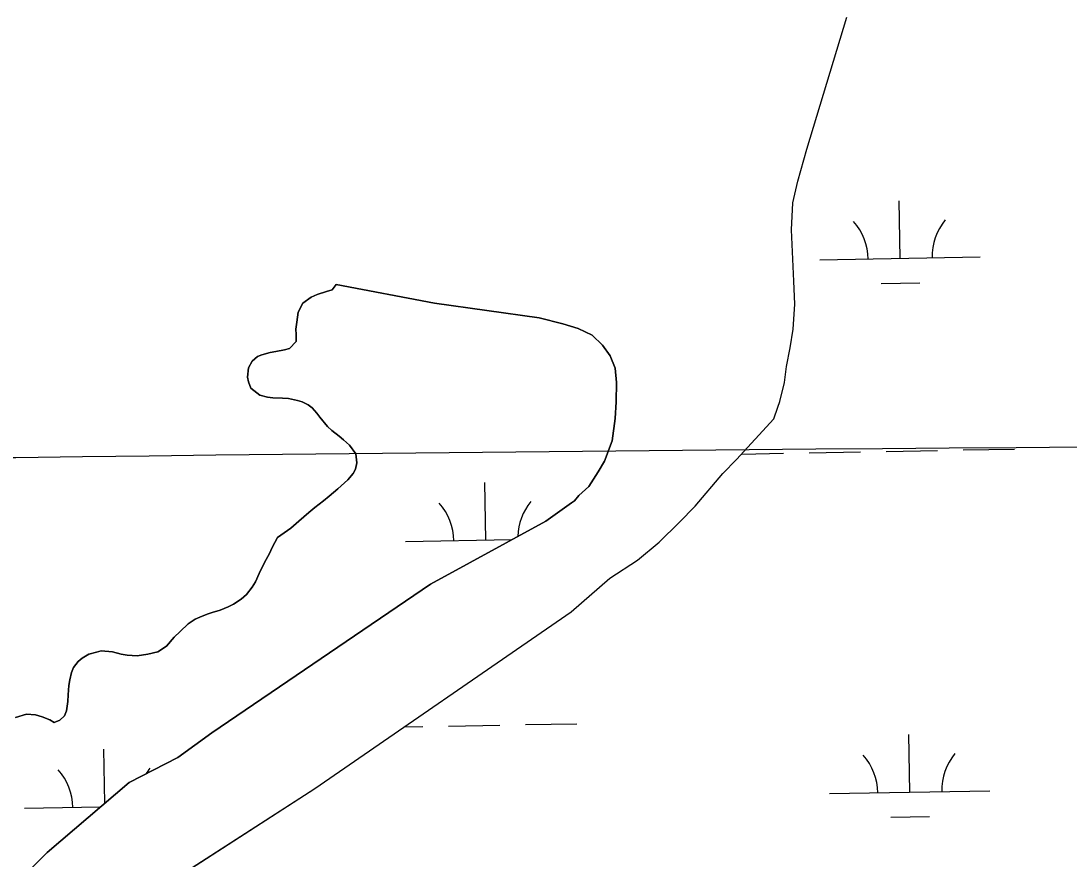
# Model space of a CAD drawing. Extents: x 3925854 to 3964121, y 224593 to 250589.
# Drawn here: x 3960686 to 3961339, y 236409 to 236932 of the extents above; entities that cross this region are included whole.
import ezdxf

# ---------------------------------------------------------------- set-up
doc = ezdxf.new("R2010")
doc.units = 0
for name, color, linetype in [('V-GRID-MAJR', 7, 'Continuous'), ('V-TOPO-SHOR', 7, 'Continuous'), ('V-WETL-SWMP', 7, 'Continuous')]:
    doc.layers.add(name, color=color, linetype=linetype)

msp = doc.modelspace()

# ---------------------------------------------------------------- linework, layer by layer
at = {"layer": 'V-GRID-MAJR'}
msp.add_spline([(3930006.603, 236087.686), (3935327.129, 236182.494), (3940647.643, 236278.076), (3945968.142, 236374.431), (3951288.627, 236471.56), (3956609.098, 236569.464), (3961929.554, 236668.141), (3961929.555, 236668.141)], degree=3, dxfattribs=at)
at = {"layer": 'V-TOPO-SHOR'}
for points in [[(3960776.517, 236393.837), (3960868.771, 236453.254), (3961028.64, 236563.383), (3961052.821, 236584.361), (3961070.008, 236595.541), (3961083.603, 236606.76), (3961096.013, 236619.191), (3961106.004, 236629.253), (3961123.295, 236649.708), (3961131.772, 236658.293), (3961155.104, 236683.769), (3961157.58, 236690.922), (3961158.817, 236694.5), (3961161.646, 236706.442), (3961162.954, 236716.303), (3961165.181, 236727.95), (3961167.108, 236739.601), (3961168.183, 236755.152), (3961167.446, 236769.526), (3961166.012, 236801.567), (3961166.801, 236818.318), (3961169.944, 236831.751), (3961175.558, 236851.739), (3961200.431, 236934.065)], [(3960619.042, 236331.41), (3960701.974, 236413.379), (3960753.049, 236457.098), (3960783.454, 236472.618), (3960804.577, 236487.941), (3960940.902, 236580.678), (3961012.879, 236619.971), (3961028.87, 236631.465), (3961030.678, 236632.64), (3961033.41, 236635.903), (3961039.759, 236641.516), (3961045.549, 236650.728), (3961049.514, 236657.269), (3961054.148, 236670.086), (3961056.1, 236683.832), (3961056.815, 236694.299), (3961056.952, 236706.27), (3961056.153, 236715.257), (3961052.95, 236723.076), (3961048.236, 236729.711), (3961041.721, 236735.771), (3961033.089, 236740.06), (3961023.545, 236742.862), (3961008.621, 236746.622), (3960943.478, 236755.735), (3960882.145, 236767.397)], [(3960882.145, 236767.397), (3960879.659, 236764.044), (3960876.15, 236763.151), (3960870.299, 236761.234), (3960866.668, 236759.645), (3960861.38, 236755.856)], [(3960861.38, 236755.856), (3960858.517, 236750.177), (3960858.017, 236747.15), (3960857.63, 236743.892), (3960857.116, 236739.585), (3960857.311, 236736.201), (3960857.145, 236731.89), (3960853.016, 236727.506), (3960849.858, 236726.725), (3960844.601, 236725.619), (3960841.097, 236725.077), (3960835.836, 236723.621), (3960833.024, 236722.486), (3960829.728, 236719.609), (3960827.582, 236715.437), (3960826.935, 236709.731), (3960827.484, 236706.694), (3960829.071, 236702.829), (3960834.617, 236698.453), (3960839.268, 236697.234), (3960842.762, 236696.845), (3960848.703, 236696.663), (3960852.547, 236696.384), (3960858.013, 236695.157), (3960860.917, 236694.31), (3960864.745, 236692.518), (3960867.17, 236690.509), (3960870.049, 236687.328), (3960871.886, 236684.858), (3960876.83, 236678.857), (3960879.487, 236676.496), (3960883.99, 236672.83), (3960886.646, 236670.586), (3960890.458, 236667.397), (3960894.478, 236661.988), (3960894.996, 236656.27), (3960894.136, 236652.432), (3960892.821, 236649.649), (3960889.514, 236645.723), (3960883.271, 236640.081), (3960877.858, 236635.595), (3960874.328, 236632.603), (3960868.919, 236628.468), (3960865.036, 236625.249), (3960858.796, 236619.957), (3960853.966, 236615.58), (3960845.508, 236609.848), (3960842.172, 236603.473), (3960840.618, 236599.876), (3960838.475, 236596.055), (3960835.735, 236590.838), (3960834.062, 236587.361), (3960831.905, 236582.139), (3960829.769, 236578.782), (3960826.222, 236574.276), (3960823.042, 236571.397), (3960818.108, 236568.19), (3960814.827, 236566.594), (3960809.791, 236564.552), (3960804.878, 236563.092), (3960801.837, 236562.076), (3960797.268, 236560.147), (3960794.337, 236558.781), (3960789.991, 236555.916), (3960784.926, 236551.193), (3960781.271, 236547.622), (3960776.429, 236542.08), (3960770.91, 236538.528), (3960764.715, 236536.966), (3960758.173, 236535.991), (3960751.884, 236536.411), (3960748.163, 236537.152), (3960742.813, 236538.496), (3960735.709, 236539.043), (3960732.672, 236538.377), (3960727.992, 236537.031), (3960723.884, 236534.512), (3960721.295, 236532.444), (3960718.456, 236528.745), (3960717.254, 236525.612), (3960716.152, 236520.961), (3960715.532, 236517.471), (3960714.999, 236511.763), (3960714.836, 236507.569), (3960713.955, 236501.75), (3960712.753, 236498.615), (3960709.925, 236495.967), (3960706.295, 236494.492), (3960703.631, 236496.153), (3960698.873, 236497.956), (3960694.689, 236499.17), (3960689.217, 236499.696), (3960682.315, 236497.677)]]:
    msp.add_lwpolyline(points, dxfattribs=at)
at = {"layer": 'V-WETL-SWMP'}
for p, q in [((3961175.557, 236851.74), (3961200.43, 236934.064)), ((3961169.944, 236831.751), (3961175.557, 236851.74)), ((3961166.8, 236818.318), (3961169.944, 236831.751)), ((3961166.012, 236801.567), (3961166.8, 236818.318)), ((3961233.708, 236783.686), (3961233.053, 236819.68)), ((3961167.446, 236769.526), (3961166.012, 236801.567)), ((3961183.716, 236782.777), (3961283.699, 236784.595)), ((3961168.182, 236755.152), (3961167.446, 236769.526)), ((3960870.3, 236761.235), (3960876.151, 236763.151)), ((3960876.151, 236763.151), (3960879.658, 236764.044)), ((3960879.658, 236764.044), (3960882.144, 236767.397)), ((3960882.144, 236767.397), (3960943.479, 236755.736)), ((3961221.99, 236768.039), (3961245.986, 236768.475)), ((3960858.518, 236750.177), (3960861.38, 236755.857)), ((3960861.38, 236755.857), (3960866.669, 236759.644)), ((3960866.669, 236759.644), (3960870.3, 236761.235)), ((3960943.479, 236755.736), (3961008.621, 236746.621)), ((3960858.017, 236747.151), (3960858.518, 236750.177)), ((3961167.108, 236739.601), (3961168.182, 236755.152)), ((3960857.116, 236739.584), (3960857.631, 236743.892)), ((3960857.631, 236743.892), (3960858.017, 236747.151)), ((3961008.621, 236746.621), (3961023.544, 236742.861)), ((3961023.544, 236742.861), (3961033.089, 236740.059)), ((3960857.311, 236736.201), (3960857.116, 236739.584)), ((3960857.146, 236731.89), (3960857.311, 236736.201)), ((3961033.089, 236740.059), (3961041.72, 236735.772)), ((3961165.181, 236727.95), (3961167.108, 236739.601)), ((3960853.016, 236727.506), (3960857.146, 236731.89)), ((3961041.72, 236735.772), (3961048.236, 236729.712)), ((3961048.236, 236729.712), (3961052.95, 236723.075)), ((3960833.024, 236722.486), (3960835.835, 236723.62)), ((3960835.835, 236723.62), (3960841.097, 236725.076)), ((3960841.097, 236725.076), (3960844.601, 236725.619)), ((3960844.601, 236725.619), (3960849.859, 236726.726)), ((3960849.859, 236726.726), (3960853.016, 236727.506)), ((3961052.95, 236723.075), (3961056.154, 236715.257)), ((3961162.954, 236716.303), (3961165.181, 236727.95)), ((3960827.582, 236715.436), (3960829.728, 236719.609)), ((3960829.728, 236719.609), (3960833.024, 236722.486)), ((3961161.646, 236706.441), (3961162.954, 236716.303)), ((3960826.935, 236709.731), (3960827.582, 236715.436)), ((3960827.483, 236706.694), (3960826.935, 236709.731)), ((3961056.154, 236715.257), (3961056.951, 236706.269)), ((3960829.072, 236702.829), (3960827.483, 236706.694)), ((3961056.951, 236706.269), (3961056.815, 236694.299)), ((3961158.817, 236694.501), (3961161.646, 236706.441)), ((3960834.618, 236698.453), (3960829.072, 236702.829)), ((3960839.268, 236697.235), (3960834.618, 236698.453)), ((3960842.761, 236696.846), (3960839.268, 236697.235)), ((3960848.704, 236696.662), (3960842.761, 236696.846)), ((3960852.548, 236696.385), (3960848.704, 236696.662)), ((3960858.013, 236695.158), (3960852.548, 236696.385)), ((3960860.918, 236694.309), (3960858.013, 236695.158)), ((3960864.745, 236692.517), (3960860.918, 236694.309)), ((3960867.17, 236690.508), (3960864.745, 236692.517)), ((3960870.049, 236687.328), (3960867.17, 236690.508)), ((3961056.815, 236694.299), (3961056.099, 236683.832)), ((3961155.105, 236683.768), (3961157.58, 236690.923)), ((3961157.58, 236690.923), (3961158.817, 236694.501)), ((3960871.886, 236684.859), (3960870.049, 236687.328)), ((3960876.831, 236678.858), (3960871.886, 236684.859)), ((3961056.099, 236683.832), (3961054.148, 236670.086)), ((3961131.772, 236658.293), (3961155.105, 236683.768)), ((3960879.486, 236676.496), (3960876.831, 236678.858)), ((3960883.991, 236672.831), (3960879.486, 236676.496)), ((3960886.647, 236670.586), (3960883.991, 236672.831)), ((3960890.458, 236667.396), (3960886.647, 236670.586)), ((3960894.477, 236661.988), (3960890.458, 236667.396)), ((3961054.148, 236670.086), (3961049.514, 236657.269)), ((3961225.048, 236663.437), (3961257.043, 236664.019)), ((3961273.04, 236664.31), (3961305.035, 236664.892)), ((3960894.996, 236656.27), (3960894.477, 236661.988)), ((3961123.294, 236649.709), (3961131.772, 236658.293)), ((3961134.984, 236661.8), (3961161.059, 236662.274)), ((3961177.056, 236662.565), (3961209.051, 236663.146)), ((3960892.822, 236649.649), (3960894.136, 236652.432)), ((3960894.136, 236652.432), (3960894.996, 236656.27)), ((3961049.514, 236657.269), (3961045.549, 236650.729)), ((3960883.272, 236640.081), (3960889.514, 236645.723)), ((3960889.514, 236645.723), (3960892.822, 236649.649)), ((3961045.549, 236650.729), (3961039.758, 236641.517)), ((3961106.004, 236629.253), (3961123.294, 236649.709)), ((3960877.858, 236635.596), (3960883.272, 236640.081)), ((3960975.42, 236608.148), (3960974.766, 236644.142)), ((3961039.758, 236641.517), (3961033.41, 236635.902)), ((3960868.918, 236628.469), (3960874.327, 236632.604)), ((3960874.327, 236632.604), (3960877.858, 236635.596)), ((3961028.87, 236631.464), (3961012.878, 236619.972)), ((3961030.679, 236632.64), (3961028.87, 236631.464)), ((3961033.41, 236635.902), (3961030.679, 236632.64)), ((3960858.796, 236619.956), (3960865.035, 236625.248)), ((3960865.035, 236625.248), (3960868.918, 236628.469)), ((3961096.013, 236619.19), (3961106.004, 236629.253)), ((3960853.967, 236615.581), (3960858.796, 236619.956)), ((3961012.878, 236619.972), (3960940.903, 236580.679)), ((3961083.602, 236606.759), (3961096.013, 236619.19)), ((3960845.509, 236609.847), (3960853.967, 236615.581)), ((3960842.173, 236603.473), (3960845.509, 236609.847)), ((3960925.429, 236607.239), (3960991.763, 236608.445)), ((3961070.007, 236595.54), (3961083.602, 236606.759)), ((3960838.475, 236596.054), (3960840.617, 236599.877)), ((3960840.617, 236599.877), (3960842.173, 236603.473)), ((3960835.735, 236590.839), (3960838.475, 236596.054)), ((3961052.821, 236584.361), (3961070.007, 236595.54)), ((3960831.906, 236582.139), (3960834.063, 236587.361)), ((3960834.063, 236587.361), (3960835.735, 236590.839)), ((3960940.903, 236580.679), (3960804.576, 236487.941)), ((3960829.77, 236578.782), (3960831.906, 236582.139)), ((3961028.641, 236563.384), (3961052.821, 236584.361)), ((3960823.041, 236571.397), (3960826.222, 236574.276)), ((3960826.222, 236574.276), (3960829.77, 236578.782)), ((3960809.791, 236564.552), (3960814.827, 236566.594)), ((3960814.827, 236566.594), (3960818.109, 236568.189)), ((3960818.109, 236568.189), (3960823.041, 236571.397)), ((3960794.337, 236558.781), (3960797.267, 236560.147)), ((3960797.267, 236560.147), (3960801.836, 236562.077)), ((3960801.836, 236562.077), (3960804.878, 236563.092)), ((3960804.878, 236563.092), (3960809.791, 236564.552)), ((3960868.772, 236453.253), (3961028.641, 236563.384)), ((3960784.926, 236551.193), (3960789.992, 236555.916)), ((3960789.992, 236555.916), (3960794.337, 236558.781)), ((3960776.429, 236542.08), (3960781.271, 236547.621)), ((3960781.271, 236547.621), (3960784.926, 236551.193)), ((3960770.91, 236538.528), (3960776.429, 236542.08)), ((3960721.296, 236532.443), (3960723.884, 236534.513)), ((3960723.884, 236534.513), (3960727.992, 236537.031)), ((3960727.992, 236537.031), (3960732.671, 236538.377)), ((3960732.671, 236538.377), (3960735.709, 236539.042)), ((3960735.709, 236539.042), (3960742.814, 236538.496)), ((3960742.814, 236538.496), (3960748.162, 236537.153)), ((3960748.162, 236537.153), (3960751.884, 236536.411)), ((3960751.884, 236536.411), (3960758.174, 236535.991)), ((3960758.174, 236535.991), (3960764.714, 236536.966)), ((3960764.714, 236536.966), (3960770.91, 236538.528)), ((3960717.255, 236525.611), (3960718.456, 236528.745)), ((3960718.456, 236528.745), (3960721.296, 236532.443)), ((3960715.531, 236517.47), (3960716.153, 236520.96)), ((3960716.153, 236520.96), (3960717.255, 236525.611)), ((3960715, 236511.764), (3960715.531, 236517.47)), ((3960713.954, 236501.75), (3960714.836, 236507.569)), ((3960714.836, 236507.569), (3960715, 236511.764)), ((3960712.753, 236498.616), (3960713.954, 236501.75)), ((3960682.316, 236497.677), (3960689.217, 236499.697)), ((3960689.217, 236499.697), (3960694.69, 236499.169)), ((3960694.69, 236499.169), (3960698.873, 236497.956)), ((3960698.873, 236497.956), (3960703.632, 236496.154)), ((3960703.632, 236496.154), (3960706.295, 236494.492)), ((3960706.295, 236494.492), (3960709.925, 236495.966)), ((3960709.925, 236495.966), (3960712.753, 236498.616)), ((3960804.576, 236487.941), (3960783.453, 236472.617)), ((3960924.691, 236491.774), (3960936.118, 236491.982)), ((3960952.115, 236492.273), (3960984.11, 236492.855)), ((3961000.107, 236493.146), (3961032.102, 236493.727)), ((3961239.756, 236451.066), (3961239.101, 236487.06)), ((3960737.891, 236444.122), (3960737.276, 236477.935)), ((3960783.453, 236472.617), (3960753.049, 236457.097)), ((3960753.049, 236457.097), (3960701.975, 236413.379)), ((3960776.518, 236393.838), (3960868.772, 236453.253)), ((3961189.764, 236450.157), (3961289.747, 236451.975)), ((3960687.939, 236441.032), (3960735.286, 236441.893)), ((3961228.038, 236435.419), (3961252.034, 236435.855)), ((3960701.975, 236413.379), (3960619.043, 236331.411))]:
    msp.add_line(p, q, dxfattribs=at)
for centre, start, end in [((3961178.465, 236783.156), 0.269879, 41.813537), ((3961288.933, 236785.165), 140.269876, 181.813534), ((3961030.645, 236609.627), 140.269876, 178.686345), ((3960920.178, 236607.618), 0.269879, 41.813537), ((3961294.981, 236452.545), 140.269876, 181.813534), ((3961184.513, 236450.536), 0.269879, 41.813537), ((3960682.688, 236441.411), 0.269879, 41.813537), ((3960793.156, 236443.42), 140.269876, 147.390848)]:
    msp.add_arc(centre, 35.246, start, end, dxfattribs=at)

doc.saveas('drawing.dxf')
